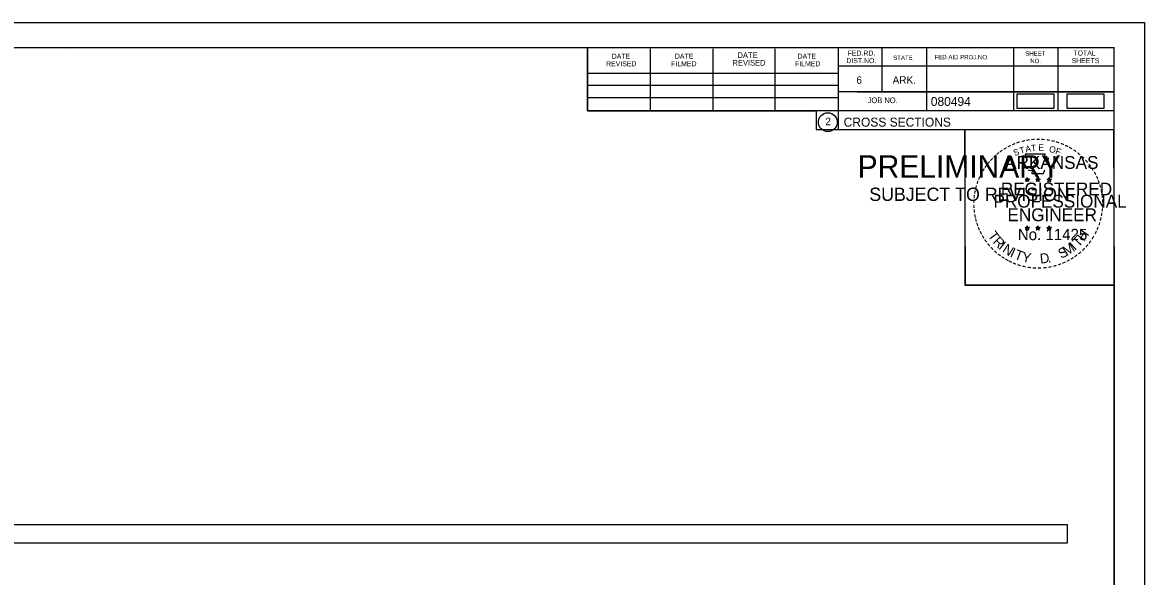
# Model space of a CAD drawing. Extents: x 1376273 to 1384221, y 378927 to 384592.
# Drawn here: x 1381346 to 1381521.3, y 383438.7 to 383525.2 of the extents above; entities that cross this region are included whole.
import ezdxf

# ---------------------------------------------------------------- set-up
doc = ezdxf.new("R2010")
doc.units = 0
for name, color, linetype in [('R_Axis Annot', 7, 'Continuous'), ('R_Border', 7, 'Continuous'), ('R_Border PE', 7, 'Continuous'), ('R_Border Prem', 7, 'Continuous'), ('R_Drive', 7, 'Continuous'), ('R_No Plot', 7, 'Continuous')]:
    doc.layers.add(name, color=color, linetype=linetype)

msp = doc.modelspace()

# ---------------------------------------------------------------- linework, layer by layer
at = {"layer": 'R_Axis Annot'}
msp.add_lwpolyline([(1381207.46, 383444.02), (1381509.26, 383444.02), (1381509.26, 383446.84), (1381207.46, 383446.84)], close=True, dxfattribs=at)
at = {"layer": 'R_Border'}
for p, q in [((1381200.35, 383521.35), (1381516.53, 383521.35)), ((1381352.87, 383521.09), (1381352.87, 383521.09)), ((1381352.87, 383521.09), (1381352.87, 383521.09)), ((1381434.27, 383511.47), (1381434.27, 383521.35)), ((1381444.13, 383511.47), (1381444.13, 383521.15)), ((1381453.89, 383511.47), (1381453.89, 383521.15)), ((1381463.57, 383511.47), (1381463.57, 383521.15)), ((1381473.43, 383521.35), (1381473.43, 383508.55)), ((1381480.27, 383521.35), (1381480.27, 383514.41)), ((1381487.21, 383521.35), (1381487.21, 383511.47)), ((1381500.79, 383521.35), (1381500.79, 383511.47)), ((1381507.73, 383521.35), (1381507.73, 383511.47)), ((1381516.53, 383315.89), (1381516.53, 383521.35)), ((1381516.53, 383518.41), (1381473.43, 383518.41)), ((1381516.53, 383518.43), (1381516.53, 383518.43)), ((1381434.27, 383517.33), (1381473.43, 383517.33)), ((1381434.27, 383515.47), (1381473.43, 383515.47)), ((1381434.27, 383511.47), (1381434.27, 383513.53)), ((1381434.27, 383513.53), (1381473.43, 383513.53)), ((1381516.53, 383514.41), (1381473.43, 383514.41)), ((1381476.39, 383514.41), (1381516.53, 383514.41)), ((1381516.53, 383511.47), (1381434.27, 383511.47)), ((1381473.43, 383508.55), (1381516.53, 383508.55))]:
    msp.add_line(p, q, dxfattribs=at)
msp.add_circle((1381471.81, 383509.68), 1.47, dxfattribs=at)
at = {"layer": 'R_Border PE'}
for p, q in [((1381502.61, 383500.8), (1381502.96, 383500.69)), ((1381502.61, 383500.8), (1381502.87, 383500.76)), ((1381502.61, 383500.8), (1381502.85, 383500.68)), ((1381502.96, 383501.06), (1381502.92, 383500.81)), ((1381502.96, 383500.69), (1381502.96, 383501.06)), ((1381502.96, 383501.06), (1381503.01, 383500.81)), ((1381503.31, 383500.8), (1381502.96, 383500.69)), ((1381503.31, 383500.8), (1381503.02, 383500.75)), ((1381503.31, 383500.8), (1381503.1, 383500.7)), ((1381504.28, 383500.8), (1381504.63, 383500.69)), ((1381504.28, 383500.8), (1381504.54, 383500.76)), ((1381504.28, 383500.8), (1381504.52, 383500.68)), ((1381504.63, 383501.06), (1381504.59, 383500.81)), ((1381504.63, 383500.69), (1381504.63, 383501.06)), ((1381504.63, 383501.06), (1381504.68, 383500.81)), ((1381504.98, 383500.8), (1381504.63, 383500.69)), ((1381504.98, 383500.8), (1381504.69, 383500.75)), ((1381504.98, 383500.8), (1381504.77, 383500.7)), ((1381506.05, 383500.79), (1381506.4, 383500.68)), ((1381506.05, 383500.79), (1381506.3, 383500.75)), ((1381506.05, 383500.79), (1381506.28, 383500.67)), ((1381506.4, 383501.05), (1381506.35, 383500.79)), ((1381506.4, 383500.68), (1381506.4, 383501.05)), ((1381506.4, 383501.05), (1381506.44, 383500.8)), ((1381506.74, 383500.79), (1381506.4, 383500.68)), ((1381506.74, 383500.79), (1381506.46, 383500.74)), ((1381506.74, 383500.79), (1381506.54, 383500.69)), ((1381502.75, 383500.4), (1381502.96, 383500.69)), ((1381502.75, 383500.4), (1381502.87, 383500.64)), ((1381502.75, 383500.4), (1381502.96, 383500.61)), ((1381503.17, 383500.4), (1381502.96, 383500.69)), ((1381503.17, 383500.4), (1381502.96, 383500.61)), ((1381503.17, 383500.4), (1381503.04, 383500.69)), ((1381504.42, 383500.4), (1381504.63, 383500.69)), ((1381504.42, 383500.4), (1381504.54, 383500.64)), ((1381504.42, 383500.4), (1381504.63, 383500.61)), ((1381504.84, 383500.4), (1381504.63, 383500.69)), ((1381504.84, 383500.4), (1381504.63, 383500.61)), ((1381504.84, 383500.4), (1381504.71, 383500.69)), ((1381506.18, 383500.38), (1381506.4, 383500.68)), ((1381506.18, 383500.38), (1381506.31, 383500.63)), ((1381506.18, 383500.38), (1381506.39, 383500.6)), ((1381506.61, 383500.38), (1381506.39, 383500.6)), ((1381506.61, 383500.38), (1381506.4, 383500.68)), ((1381506.61, 383500.38), (1381506.47, 383500.67)), ((1381502.61, 383493.23), (1381502.96, 383493.12)), ((1381502.61, 383493.23), (1381502.86, 383493.19)), ((1381502.61, 383493.23), (1381502.85, 383493.11)), ((1381502.74, 383492.82), (1381502.96, 383493.12)), ((1381502.74, 383492.82), (1381502.87, 383493.07)), ((1381502.74, 383492.82), (1381502.96, 383493.04)), ((1381502.96, 383493.48), (1381502.92, 383493.23)), ((1381502.96, 383493.12), (1381502.96, 383493.48)), ((1381502.96, 383493.48), (1381503.01, 383493.23)), ((1381503.3, 383493.23), (1381502.96, 383493.12)), ((1381503.17, 383492.82), (1381502.96, 383493.12)), ((1381503.17, 383492.82), (1381502.96, 383493.04)), ((1381503.3, 383493.23), (1381503.02, 383493.18)), ((1381503.17, 383492.82), (1381503.03, 383493.11)), ((1381503.3, 383493.23), (1381503.1, 383493.13)), ((1381504.28, 383493.23), (1381504.63, 383493.12)), ((1381504.28, 383493.23), (1381504.53, 383493.19)), ((1381504.28, 383493.23), (1381504.51, 383493.11)), ((1381504.41, 383492.82), (1381504.63, 383493.12)), ((1381504.41, 383492.82), (1381504.54, 383493.07)), ((1381504.41, 383492.82), (1381504.62, 383493.04)), ((1381504.63, 383493.48), (1381504.59, 383493.23)), ((1381504.84, 383492.82), (1381504.62, 383493.04)), ((1381504.63, 383493.12), (1381504.63, 383493.48)), ((1381504.63, 383493.48), (1381504.68, 383493.23)), ((1381504.97, 383493.23), (1381504.63, 383493.12)), ((1381504.84, 383492.82), (1381504.63, 383493.12)), ((1381504.97, 383493.23), (1381504.69, 383493.18)), ((1381504.84, 383492.82), (1381504.7, 383493.11)), ((1381504.97, 383493.23), (1381504.77, 383493.13)), ((1381506.04, 383493.22), (1381506.39, 383493.11)), ((1381506.04, 383493.22), (1381506.3, 383493.18)), ((1381506.04, 383493.22), (1381506.28, 383493.1)), ((1381506.18, 383492.81), (1381506.39, 383493.11)), ((1381506.18, 383492.81), (1381506.3, 383493.06)), ((1381506.18, 383492.81), (1381506.39, 383493.03)), ((1381506.39, 383493.47), (1381506.35, 383493.22)), ((1381506.39, 383493.11), (1381506.39, 383493.47)), ((1381506.39, 383493.47), (1381506.44, 383493.22)), ((1381506.74, 383493.22), (1381506.39, 383493.11)), ((1381506.61, 383492.81), (1381506.39, 383493.11)), ((1381506.61, 383492.81), (1381506.39, 383493.03)), ((1381506.74, 383493.22), (1381506.45, 383493.17)), ((1381506.61, 383492.81), (1381506.47, 383493.1)), ((1381506.74, 383493.22), (1381506.54, 383493.12))]:
    msp.add_line(p, q, dxfattribs=at)
for points in [[(1381502.65, 383504.68), (1381502.92, 383503.85)], [(1381506.16, 383503.76), (1381506.31, 383504.04), (1381505.62, 383504.02), (1381505.77, 383504.68), (1381502.65, 383504.68)], [(1381502.96, 383501.06), (1381503.17, 383500.4), (1381502.61, 383500.8), (1381503.31, 383500.8), (1381502.75, 383500.4), (1381502.96, 383501.06)], [(1381503.15, 383502.26), (1381503.15, 383502.17), (1381503.71, 383502.15), (1381503.65, 383501.68), (1381505.52, 383501.68), (1381505.73, 383502.22)], [(1381504.63, 383501.06), (1381504.84, 383500.4), (1381504.28, 383500.8), (1381504.98, 383500.8), (1381504.42, 383500.4), (1381504.63, 383501.06)], [(1381506.4, 383501.05), (1381506.61, 383500.38), (1381506.05, 383500.79), (1381506.74, 383500.79), (1381506.18, 383500.38), (1381506.4, 383501.05)], [(1381502.96, 383493.48), (1381503.17, 383492.82), (1381502.61, 383493.23), (1381503.3, 383493.23), (1381502.74, 383492.82), (1381502.96, 383493.48)], [(1381504.63, 383493.48), (1381504.84, 383492.82), (1381504.28, 383493.23), (1381504.97, 383493.23), (1381504.41, 383492.82), (1381504.63, 383493.48)], [(1381506.39, 383493.47), (1381506.61, 383492.81), (1381506.04, 383493.22), (1381506.74, 383493.22), (1381506.18, 383492.81), (1381506.39, 383493.47)]]:
    msp.add_lwpolyline(points, dxfattribs=at)
for centre, radius in [((1381502.96, 383500.69), 0.172), ((1381502.96, 383500.69), 0.145), ((1381502.96, 383500.69), 0.116), ((1381502.96, 383500.69), 0.0991), ((1381502.96, 383500.69), 0.0747), ((1381502.96, 383500.69), 0.0495), ((1381502.96, 383500.69), 0.0296), ((1381504.63, 383500.69), 0.172), ((1381504.63, 383500.69), 0.145), ((1381504.63, 383500.69), 0.116), ((1381504.63, 383500.69), 0.0991), ((1381504.63, 383500.69), 0.0747), ((1381504.63, 383500.69), 0.0495), ((1381504.63, 383500.69), 0.0296), ((1381506.39, 383500.68), 0.172), ((1381506.39, 383500.68), 0.145), ((1381506.39, 383500.68), 0.116), ((1381506.39, 383500.68), 0.0991), ((1381506.39, 383500.68), 0.0747), ((1381506.39, 383500.68), 0.0495), ((1381506.39, 383500.68), 0.0296), ((1381502.96, 383493.12), 0.172), ((1381502.96, 383493.12), 0.145), ((1381502.96, 383493.12), 0.116), ((1381502.96, 383493.12), 0.0991), ((1381502.96, 383493.12), 0.0747), ((1381502.96, 383493.12), 0.0495), ((1381502.96, 383493.12), 0.0296), ((1381504.63, 383493.12), 0.172), ((1381504.63, 383493.12), 0.145), ((1381504.63, 383493.12), 0.116), ((1381504.63, 383493.12), 0.0991), ((1381504.63, 383493.12), 0.0747), ((1381504.63, 383493.12), 0.0495), ((1381504.63, 383493.12), 0.0296), ((1381506.39, 383493.11), 0.172), ((1381506.39, 383493.11), 0.145), ((1381506.39, 383493.11), 0.116), ((1381506.39, 383493.11), 0.0991), ((1381506.39, 383493.11), 0.0747), ((1381506.39, 383493.11), 0.0495), ((1381506.39, 383493.11), 0.0296)]:
    msp.add_circle(centre, radius, dxfattribs=at)
at = {"layer": 'R_Drive'}
for points in [[(1381501.34, 383511.84), (1381507.18, 383511.84), (1381507.18, 383514.03), (1381501.34, 383514.03)], [(1381509.13, 383511.85), (1381514.97, 383511.85), (1381514.97, 383514.03), (1381509.13, 383514.03)]]:
    msp.add_lwpolyline(points, close=True, dxfattribs=at)
at = {"layer": 'R_No Plot'}
for p, q in [((1381187.95, 383525.24), (1381521.28, 383525.24)), ((1381492.56, 383486.09), (1381492.56, 383486.09))]:
    msp.add_line(p, q, dxfattribs=at)
for points in [[(1381187.94, 383525.24), (1381521.28, 383525.24), (1381521.28, 383311.91), (1381187.94, 383311.91)], [(1381434.27, 383521.35), (1381434.27, 383511.47), (1381470, 383511.47), (1381470, 383508.55), (1381493.2, 383508.55), (1381493.2, 383484.22), (1381516.53, 383484.22), (1381516.53, 383315.89), (1381200.35, 383315.89), (1381200.35, 383521.35)], [(1381493.2, 383508.55), (1381516.41, 383508.55), (1381516.53, 383484.22), (1381493.32, 383484.22)]]:
    msp.add_lwpolyline(points, close=True, dxfattribs=at)

# ---------------------------------------------------------------- texts
at = {"layer": 'R_Border'}
for s, height, p in [('DATE', 0.782, (1381438.07, 383519.59)), ('DATE', 0.782, (1381447.93, 383519.59)), ('DATE', 0.879, (1381457.71, 383519.69)), ('DATE', 0.782, (1381467.09, 383519.59)), ('FED.RD.', 0.782, (1381474.91, 383520.07)), ('STATE', 0.684, (1381482.03, 383519.39)), ('FED.AID PROJ.NO.', 0.684, (1381488.49, 383519.49)), ('SHEET', 0.684, (1381502.65, 383520.07)), ('TOTAL', 0.782, (1381510.17, 383520.07)), ('REVISED', 0.782, (1381437.19, 383518.41)), ('FILMED', 0.782, (1381447.35, 383518.41)), ('REVISED', 0.879, (1381456.93, 383518.51)), ('FILMED', 0.782, (1381466.69, 383518.41)), ('DIST.NO.', 0.782, (1381474.71, 383518.89)), ('NO.', 0.684, (1381503.43, 383518.89)), ('SHEETS', 0.782, (1381509.89, 383518.89)), ('6', 1.17, (1381476.27, 383515.67)), ('ARK.', 1.172, (1381481.93, 383515.67)), ('JOB NO.', 0.879, (1381478.03, 383512.65)), ('080494', 1.4, (1381487.9, 383512.21)), ('2', 1.17, (1381471.43, 383509.2)), ('CROSS SECTIONS', 1.4, (1381474.29, 383508.98))]:
    msp.add_text(s, height=height, rotation=360, dxfattribs=at).set_placement(p)
at = {"layer": 'R_Border PE'}
for s, height, rotation, p in [('-', 1.6, 28.7918, (1381500.13, 383505.22)), ('-', 1.6, 24.3072, (1381500.77, 383505.54)), ('-', 1.6, 19.1761, (1381501.4, 383505.81)), ('-', 1.6, 13.6301, (1381502.15, 383506.05)), ('A', 1, 11.2132, (1381502.75, 383504.94)), ('-', 1.6, 10.2193, (1381502.83, 383506.21)), ('T', 1, 6.0228, (1381503.6, 383505.11)), ('-', 1.6, 5.8968, (1381503.56, 383506.32)), ('-', 1.6, 0.1862, (1381504.33, 383506.39)), ('E', 1, 0.8323, (1381504.7, 383505.22)), ('-', 1.6, 357.743, (1381505.05, 383506.38)), ('-', 1.6, 352.1617, (1381505.8, 383506.32)), ('-', 1.6, 347.2049, (1381506.52, 383506.21)), ('-', 1.6, 342.3362, (1381507.15, 383506.06)), ('-', 1.6, 337.8551, (1381507.89, 383505.83)), ('-', 1.6, 334.1211, (1381508.52, 383505.56)), ('-', 1.6, 42.9622, (1381498.05, 383503.66)), ('-', 1.6, 38.9507, (1381498.48, 383504.08)), ('-', 1.6, 36.2317, (1381498.96, 383504.46)), ('-', 1.6, 34.0636, (1381499.54, 383504.85)), ('ARKANSAS', 2, 360, (1381499.51, 383502.39)), ('S', 1, 21.594, (1381501.01, 383504.36)), ('T', 1, 16.4036, (1381501.92, 383504.69)), ('O', 1, 350.4515, (1381506.31, 383505.01)), ('F', 1, 340.0707, (1381507.26, 383504.78)), ('-', 1.6, 329.6409, (1381509.1, 383505.28)), ('-', 1.6, 325.8627, (1381509.74, 383504.92)), ('-', 1.6, 320.5297, (1381510.35, 383504.49)), ('-', 1.6, 315.5786, (1381510.95, 383504)), ('-', 1.6, 58.0706, (1381496.46, 383501.6)), ('-', 1.6, 54.2325, (1381496.79, 383502.13)), ('-', 1.6, 50.6142, (1381497.2, 383502.7)), ('-', 1.6, 48.423, (1381497.6, 383503.18)), ('-', 1.6, 309.8797, (1381511.52, 383503.45)), ('-', 1.6, 306.6522, (1381512.04, 383502.85)), ('-', 1.4, 303.6753, (1381512.53, 383502.28)), ('-', 1.6, 67.7743, (1381495.89, 383500.38)), ('-', 1.6, 62.8713, (1381496.15, 383500.99)), ('-', 1.6, 299.6684, (1381512.85, 383501.68)), ('-', 1.6, 294.6628, (1381513.17, 383501.06)), ('-', 1.6, 81.2013, (1381495.34, 383498.32)), ('-', 1.6, 75.461, (1381495.47, 383499.04)), ('-', 1.6, 72.3945, (1381495.67, 383499.75)), ('REGISTERED', 2, 360, (1381498.83, 383498.24)), ('DWB', 0.01, 360, (1381502.95, 383500.69)), ('DWB', 0.01, 360, (1381504.62, 383500.69)), ('DWB', 0.01, 360, (1381506.38, 383500.68)), ('-', 1.6, 290.5728, (1381513.43, 383500.49)), ('-', 1.6, 285.1233, (1381513.66, 383499.91)), ('-', 1.6, 280.5493, (1381513.86, 383499.17)), ('-', 1.6, 89.0622, (1381495.24, 383496.93)), ('-', 1.6, 85.1863, (1381495.26, 383497.63)), ('PROFESSIONAL', 2, 360, (1381497.68, 383496.34)), ('-', 1.6, 276.5962, (1381514.02, 383498.4)), ('-', 1.6, 274.3301, (1381514.08, 383497.68)), ('-', 1.6, 94.1959, (1381495.27, 383496.21)), ('-', 1.6, 98.9479, (1381495.35, 383495.54)), ('ENGINEER', 2, 360, (1381499.87, 383494.22)), ('-', 1.6, 260.9953, (1381514.03, 383495.72)), ('-', 1.6, 263.5172, (1381514.1, 383496.38)), ('-', 1.6, 269.9407, (1381514.12, 383497.04)), ('-', 1.6, 101.7149, (1381495.48, 383494.81)), ('-', 1.6, 105.4578, (1381495.64, 383494.21)), ('-', 1.6, 109.0874, (1381495.86, 383493.58)), ('-', 1.6, 252.8681, (1381513.74, 383494.33)), ('-', 1.6, 255.7626, (1381513.92, 383495.05)), ('-', 1.6, 114.0643, (1381496.11, 383492.98)), ('-', 1.6, 115.7289, (1381496.42, 383492.37)), ('-', 1.6, 120.4471, (1381496.77, 383491.78)), ('T', 1.54, 306.0406, (1381496.72, 383491.96)), ('No. 11425', 1.757, 360, (1381501.49, 383491.26)), ('DWB', 0.01, 360, (1381502.94, 383493.11)), ('DWB', 0.01, 360, (1381504.61, 383493.11)), ('DWB', 0.01, 360, (1381506.38, 383493.1)), ('T', 1.54, 46.6444, (1381510.95, 383490.05)), ('H', 1.54, 54.6088, (1381511.84, 383490.99)), ('-', 1.6, 244.6197, (1381513.25, 383493.02)), ('-', 1.6, 247.8887, (1381513.51, 383493.65)), ('-', 1.6, 125.8934, (1381497.18, 383491.22)), ('-', 1.6, 130.7181, (1381497.64, 383490.67)), ('R', 1.54, 314.005, (1381497.48, 383490.91)), ('I', 1.54, 321.9694, (1381498.38, 383489.98)), ('N', 1.54, 326.5002, (1381498.95, 383489.51)), ('M', 1.54, 32.6563, (1381509.1, 383488.73)), ('I', 1.54, 42.1136, (1381510.39, 383489.57)), ('-', 1.6, 231.2538, (1381512.03, 383491.05)), ('-', 1.6, 233.8452, (1381512.46, 383491.62)), ('-', 1.6, 239.0712, (1381512.86, 383492.27)), ('-', 1.6, 134.2238, (1381498.16, 383490.12)), ('-', 1.6, 138.9338, (1381498.68, 383489.66)), ('-', 1.6, 144.6463, (1381499.24, 383489.25)), ('-', 1.6, 148.0898, (1381499.8, 383488.88)), ('I', 1.54, 335.3603, (1381500.15, 383488.72)), ('T', 1.54, 339.8912, (1381500.82, 383488.39)), ('Y', 1.54, 347.8556, (1381502.03, 383487.95)), ('D', 1.54, 6.3969, (1381505.02, 383487.59)), ('S', 1.54, 26.9312, (1381508.26, 383488.32)), ('-', 1.6, 212.2491, (1381509.94, 383489.12)), ('-', 1.6, 215.7363, (1381510.48, 383489.51)), ('-', 1.6, 221.0851, (1381511.02, 383489.98)), ('-', 1.6, 225.7653, (1381511.55, 383490.49)), ('-', 1.6, 151.5704, (1381500.38, 383488.56)), ('-', 1.6, 154.6002, (1381500.9, 383488.31)), ('-', 1.6, 158.5612, (1381501.52, 383488.05)), ('-', 1.6, 162.7983, (1381502.21, 383487.84)), ('-', 1.6, 167.5555, (1381502.93, 383487.68)), ('-', 1.6, 173.1155, (1381503.7, 383487.57)), ('-', 1.6, 176.5183, (1381504.45, 383487.51)), ('-', 1.6, 181.5918, (1381505.19, 383487.53)), ('-', 1.6, 185.8167, (1381506, 383487.61)), ('-', 1.6, 191.2858, (1381506.73, 383487.74)), ('.', 1.54, 13.7642, (1381506.21, 383487.72)), ('-', 1.6, 195.4743, (1381507.46, 383487.94)), ('-', 1.6, 200.7184, (1381508.14, 383488.18)), ('-', 1.6, 204.2516, (1381508.76, 383488.46)), ('-', 1.6, 207.3568, (1381509.38, 383488.77))]:
    msp.add_text(s, height=height, rotation=rotation, dxfattribs=at).set_placement(p)
at = {"layer": 'R_Border Prem'}
for s, height, p in [('PRELIMINARY', 3.5, (1381476.48, 383501.01)), ('DWB', 0.01, (1381477.22, 383502.86)), ('SUBJECT TO REVISION', 2.0751, (1381478.29, 383497.38))]:
    msp.add_text(s, height=height, rotation=360, dxfattribs=at).set_placement(p)

doc.saveas('drawing.dxf')
